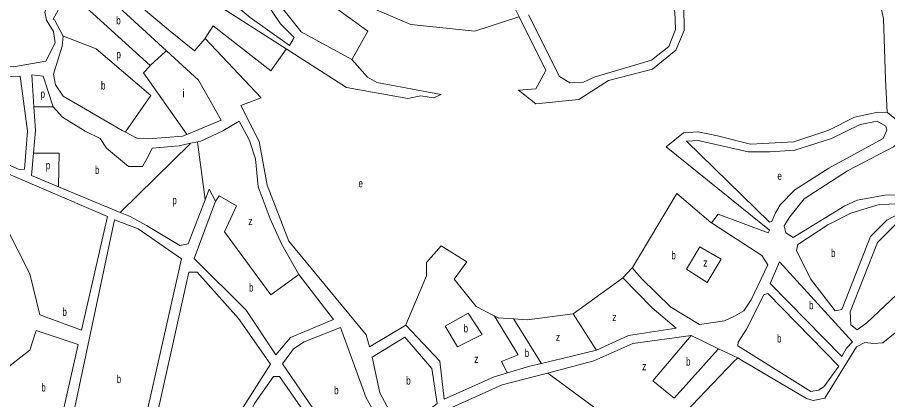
# Model space of a CAD drawing. Extents: x 639657 to 671642, y 222838 to 252123.
# Drawn here: x 646987 to 648074, y 237092 to 237569 of the extents above; entities that cross this region are included whole.
import ezdxf

# ---------------------------------------------------------------- set-up
doc = ezdxf.new("R2010")
doc.units = 0
doc.header["$LTSCALE"] = 4
doc.layers.add('1', color=7, linetype='Continuous', lineweight=13)
doc.layers.add('21', color=7, linetype='Continuous', lineweight=13)
doc.layers.add('7', color=7, linetype='Continuous')

msp = doc.modelspace()

# ---------------------------------------------------------------- linework, layer by layer
at = {"layer": '1'}
for p, q in [((647015.21, 237197.889), (647067.386, 237178.906)), ((647810.294, 237181.404), (647750.47, 237172.27)), ((647010.665, 237178.323), (647063.255, 237160.785)), ((647756.08, 237162.19), (647828.965, 237172.301)), ((647828.965, 237172.301), (647863.217, 237155.765))]:
    msp.add_line(p, q, dxfattribs=at)
for points in [[(648003.985, 237761.114), (648010.17, 237755.54), (648061.18, 237682.04), (648081.36, 237661.79), (648105.57, 237647.18), (648136.37, 237639.93), (648159.34, 237620.79), (648180.42, 237553.03), (648171.43, 237373.15), (648163.08, 237369.85), (648113.39, 237418.64), (648073.97, 237450.75)], [(647405.17, 237516.68), (647341.91, 237551.34), (647312.6, 237588), (647289.71, 237633.92), (647286.44, 237651.1), (647287.68, 237669.58), (647279.86, 237702.21), (647312.26, 237721.2), (647453.21, 237637.54), (647491.06, 237622.8), (647511.04, 237622.85), (647531.66, 237627.62), (647552.91, 237635.41), (647569.67, 237636.95), (647586.24, 237626.25), (647614.001, 237570.211)], [(647625.845, 237572.544), (647664.56, 237495.6), (647677.26, 237487.69), (647693.38, 237488.15), (647707.76, 237494.63), (647779.25, 237515.86), (647801.12, 237533.1), (647809.23, 237554.38), (647808.32, 237576.72), (647791.47, 237609.98), (647738.05, 237666.57), (647678.88, 237696.94), (647621.5, 237701.1), (647598.36, 237675.48)], [(647221.61, 237542.94), (647208.33, 237527.44), (647177.98, 237552.07), (647086.04, 237629.41), (647154.47, 237674.9), (647197.35, 237622.15), (647228.59, 237590.64), (647323.156, 237530.071)], [(647614.001, 237570.211), (647647.36, 237502.87), (647634.95, 237480.07), (647613.26, 237478.72), (647635, 237461.59), (647688.49, 237466.87), (647725.81, 237490.59), (647780.57, 237504.69), (647809.94, 237528.39), (647819.98, 237553.12), (647819.9, 237583.2), (647798.96, 237622.46), (647804.51, 237636.87), (647786.19, 237661.53)], [(647054.65, 237598.84), (647073.81, 237619.01), (647173.289, 237527.665)], [(647044.34, 237546.11), (647033.76, 237566.5), (647031.82, 237567.35), (647042.31, 237585.85)], [(647122.121, 237426.176), (647117.91, 237428.34), (647044.53, 237470.92), (647034.83, 237485.29), (647032.43, 237498.61), (647043.08, 237533.65), (647044.34, 237546.11)], [(647472.26, 237185.17), (647426.94, 237157.88), (647422.99, 237173.05), (647326.23, 237290.12), (647299.2, 237359.87), (647289.4, 237414.42), (647266.51, 237459.48), (647291.84, 237468.77), (647221.61, 237542.94)], [(647323.156, 237530.071), (647398.46, 237481.84), (647474.91, 237468.08), (647491.02, 237471.56), (647506.92, 237468.8), (647516.58, 237472.91), (647436.4, 237487.97), (647424.78, 237494.6), (647405.17, 237516.68)], [(647173.289, 237527.665), (647213.36, 237490.87), (647241.85, 237441.1), (647198.956, 237423.336)], [(647007.921, 237457.735), (647005.355, 237497.566), (647019.453, 237495.907), (647032.1, 237457.79)], [(647007.291, 237399.665), (647009.83, 237428.09), (647007.921, 237457.735)], [(647032.1, 237457.79), (647043.74, 237444.92), (647071.71, 237427.38), (647090.65, 237417.97), (647098.63, 237405.96), (647125.97, 237383.25), (647143.59, 237383.29), (647151.08, 237396.41), (647155.57, 237406.09), (647189.51, 237408.97), (647203.628, 237412.168), (647212.304, 237414.134)], [(648073.97, 237450.75), (648061.93, 237451.07), (648032.77, 237444.78), (648000.71, 237428.67), (647956.96, 237413.83), (647903.04, 237410.91), (647861.76, 237421.34), (647837.47, 237426.44), (647819.42, 237425.11), (647797.77, 237407.87), (647926.94, 237303.77), (647925.14, 237300.42), (647862.46, 237323.78), (647854.11, 237312.81)], [(647212.304, 237414.134), (647216.35, 237415.05), (647243.82, 237427.79), (647264.2, 237439.87), (647277.37, 237415.62), (647284.73, 237392.65), (647288.04, 237357.86), (647302.97, 237317.93), (647317.45, 237285.96), (647338.6, 237248.41)], [(647198.956, 237423.336), (647193.34, 237421.01), (647151.02, 237417.68), (647136.63, 237418.72), (647122.121, 237426.176)], [(647038.409, 237358.029), (647004.82, 237372), (647007.291, 237399.665)], [(647067.386, 237178.906), (647099.7, 237320.67), (646940.31, 237389.04), (646931.14, 237364.31), (646971.24, 237311.56), (647002.77, 237249.33), (647015.21, 237197.889)], [(647221.714, 237341.646), (647200.56, 237286.54), (647190.25, 237284.58), (647148.5, 237309.62), (647128.06, 237320.74), (647115.694, 237325.884), (647038.409, 237358.029)], [(647234.8, 237339.9), (647226.81, 237354.92), (647221.714, 237341.646)], [(647338.6, 237248.41), (647382.14, 237192.23), (647328.48, 237169.76), (647310.06, 237148.02), (647273.18, 237204), (647207.91, 237268.51), (647234.8, 237339.9)], [(647854.11, 237312.81), (647917.17, 237271.92), (647924.72, 237260.34), (647903.99, 237216.68), (647894.78, 237202.91), (647883.2, 237196.22), (647870.53, 237190.6), (647839.229, 237185.822)], [(647839.229, 237185.822), (647803.333, 237207.66), (647766.845, 237243.336), (647755.235, 237256.611), (647743.625, 237244.166)], [(647743.625, 237244.166), (647780.113, 237206.83), (647810.294, 237181.404)], [(647520.509, 237092.871), (647514.9, 237140.26), (647472.26, 237185.17)], [(647010.665, 237178.323), (647002.58, 237153.73), (646962.91, 237123.13), (646940.57, 237119.21), (646935.44, 237108.67)], [(647599.359, 237125.469), (647627.525, 237133.819), (647642.042, 237137.305), (647710.453, 237153.731), (647750.47, 237172.27)], [(647887.225, 237144.175), (647891.754, 237141.496), (647972.84, 237093.53), (647981.22, 237091.19), (647995.9, 237093.86), (648035.57, 237158.12), (648045.83, 237163.38), (648057.02, 237162.19), (648068.19, 237163.16), (648083.75, 237175.34), (648089.77, 237175.4), (648311.48, 237093.36), (648197.15, 236830.36), (648155.48, 236763.09), (648040.74, 236809.02)], [(646935.44, 237108.67), (646990.92, 237004.39), (647006.8, 237014.1), (647037.23, 237046.61), (647063.255, 237160.785)], [(647649.252, 237125.349), (647707.136, 237140.456), (647756.08, 237162.19)], [(647863.217, 237155.765), (647881.754, 237146.816), (647887.225, 237144.175)], [(647520.509, 237092.871), (647582.744, 237120.544), (647599.359, 237125.469)], [(647526.353, 237080.72), (647592.695, 237110.588), (647649.252, 237125.349)]]:
    msp.add_lwpolyline(points, dxfattribs=at)
for points in [[(647252.81, 237694.2), (647269.13, 237698.32), (647275.65, 237668.26), (647274, 237643.98), (647277.68, 237631.53), (647297.77, 237588.4), (647315.89, 237561.15), (647333.12, 237544.44), (647327.13, 237534.33), (647277.84, 237569.44), (647233.27, 237606.5), (647163.68, 237681.96), (647217.52, 237716.24), (647227.44, 237702.95), (647239.92, 237696.32)], [(647020.15, 237594.39), (647027.47, 237590.54), (647021.49, 237575.7), (647023.45, 237566.04), (647032.29, 237551.67), (647034.26, 237537.71), (647022.72, 237514.91), (646982.34, 237507.51), (646951.62, 237507.87), (646806.34, 237518.69), (646817.2, 237641.6), (646933.26, 237630.71), (646965.29, 237623.26), (646997.77, 237610.45)], [(646941.79, 237400.43), (646948.43, 237494.32), (646990.75, 237495.93), (646999.74, 237427.2), (646995.99, 237379.72), (646989.54, 237379.27)], [(648068.92, 237418.23), (648000.72, 237381.15), (647958.4, 237353.9), (647939.97, 237335.16), (647934.4, 237325.48), (647929.7, 237314.73), (647926.91, 237313.86), (647823.1, 237414.8), (647837.49, 237415.7), (647900.27, 237401.45), (647927.12, 237401.51), (647958.27, 237403.52), (648004.03, 237418.17), (648039.95, 237435.59), (648061.18, 237439.66), (648071.99, 237433.52), (648073.33, 237428.59)], [(648036.14, 237341.36), (648020.91, 237334.13), (647956.16, 237294.38), (647947.36, 237300.59), (647944.97, 237309.18), (647952.04, 237320.37), (647969.9, 237343.02), (648024.18, 237377.81), (648081.48, 237407.59), (648096.62, 237419.99), (648162.34, 237357.8), (648156.41, 237349.36), (648070.9, 237347.27)], [(647978.05, 237242.85), (648008.9, 237203.08), (648017.07, 237204.62), (648052.92, 237295.92), (648073.14, 237316.11), (648113.76, 237337.35), (648063.71, 237335.59), (648028.35, 237324.94), (647999.79, 237310.36), (647962.25, 237285.99), (647960.34, 237278.26)], [(648027.41, 237201.92), (648028.42, 237185.59), (648036.22, 237179.21), (648048.39, 237188.14), (648085.65, 237223.32), (648117.93, 237240.82), (648147.1, 237246.04), (648175.05, 237245.01), (648263.41, 237218.94), (648287.05, 237218.73), (648321.31, 237231.52), (648321.68, 237237.12), (648295.98, 237250.21), (648188.15, 237333.3), (648172.21, 237337.03), (648135.49, 237334.75), (648084.15, 237310.62), (648061.8, 237288.48)], [(647041.44, 236908.91), (647067.18, 236926.16), (647110.26, 236969.44), (647123.75, 236988.81), (647137.62, 237026.01), (647192.23, 237267.83), (647138.2, 237305.51), (647108.52, 237316.82), (647054.38, 237061.04), (647037.7, 237028.13), (647013.27, 237005.3), (646996.54, 236993.66)], [(647927.57, 237237.14), (648017.21, 237145.81), (648023.12, 237156.29), (648030.28, 237164.42), (647939.1, 237264.24)], [(647082.03, 236833.17), (647136.1, 236862.73), (647181.13, 236899.79), (647196.76, 236922.17), (647263.63, 237073.57), (647303.43, 237136.4), (647263.32, 237193.45), (647211.82, 237251.33), (647201.51, 237251.31), (647150.94, 237024.75), (647130.86, 236980.02), (647098.95, 236937.84), (647070.65, 236913.49), (647047.06, 236898.18)], [(648013.57, 237133.81), (647924.81, 237224.68), (647919.65, 237223.16), (647898.06, 237180.14), (647887.79, 237163.79), (647887.37, 237159.49), (647978.4, 237102.35), (647987.85, 237104.09), (647994.72, 237107.98)], [(647390.76, 237182.15), (647423, 237094.58), (647450.84, 237044.8), (647412.03, 237015.5), (647401.28, 237015.9), (647318.25, 237136.87), (647332.17, 237155.59), (647345.26, 237164.43)], [(647466.29, 237051.92), (647439.93, 237100.69), (647430.24, 237145.18), (647471.38, 237169.97), (647505.09, 237131.17), (647511.74, 237087.35)], [(647176.28, 236779.26), (647240.63, 236819.16), (647286.08, 236861.59), (647399.39, 236999.14), (647314.64, 237121.17), (647307.34, 237121.16), (647283.57, 237087.16), (647203.23, 236909.73), (647183.1, 236883.68), (647164.45, 236866.02), (647138.93, 236850.49)]]:
    msp.add_lwpolyline(points, close=True, dxfattribs=at)
at = {"layer": '21'}
for points in [[(648003.985, 237761.114), (648003.546, 237760.614), (647977.273, 237730.704), (648002.981, 237701.666), (648040.299, 237659.352), (648056.055, 237626.166), (648069.324, 237568.089), (648071.811, 237491.759), (648073.944, 237451.25), (648073.97, 237450.75)], [(647405.17, 237516.68), (647405.448, 237517.18), (647424.971, 237552.324), (647367.751, 237593.808), (647336.238, 237649.396), (647335.409, 237663.5), (647362.775, 237637.78), (647425.801, 237583.022), (647478.875, 237560.621), (647558.486, 237552.324), (647613.501, 237570.05), (647614.001, 237570.211)], [(647054.65, 237598.84), (647055.149, 237598.384), (647152.967, 237509.182)], [(647323.156, 237530.071), (647322.806, 237529.571), (647303.896, 237502.544), (647231.749, 237558.962), (647221.926, 237543.44), (647221.61, 237542.94)], [(647044.34, 237546.11), (647044.84, 237545.915), (647085.795, 237529.923), (647153.797, 237471.846), (647122.33, 237426.477), (647122.121, 237426.176)], [(647152.967, 237509.182), (647172.789, 237527.21), (647173.289, 237527.665)], [(647152.967, 237509.182), (647152.513, 237508.682), (647144.674, 237500.055), (647198.602, 237423.836), (647198.956, 237423.336)], [(647032.1, 237457.79), (647031.6, 237457.789), (647008.421, 237457.736), (647007.921, 237457.735)], [(647203.628, 237412.168), (647203.128, 237411.677), (647116.194, 237326.375), (647115.694, 237325.884)], [(647212.304, 237414.134), (647212.369, 237413.634), (647221.649, 237342.146), (647221.714, 237341.646)], [(647007.291, 237399.665), (647007.791, 237399.665), (647039.356, 237399.665), (647038.42, 237358.529), (647038.409, 237358.029)], [(647338.6, 237248.41), (647303.896, 237222.946), (647245.847, 237301.764), (647260.774, 237334.121), (647239.212, 237346.566), (647235.131, 237340.4), (647234.8, 237339.9)], [(647854.11, 237312.81), (647853.61, 237313.234), (647810.797, 237349.534), (647755.534, 237257.111), (647755.235, 237256.611)], [(647472.26, 237185.17), (647472.471, 237185.67), (647498.158, 237246.656), (647498.158, 237263.249), (647516.402, 237283.991), (647548.744, 237264.079), (647532.988, 237242.507), (647560.354, 237208.491), (647582.843, 237196.9)], [(647743.625, 237244.166), (647743.125, 237243.806), (647681.429, 237199.364)], [(647582.843, 237196.9), (647587.721, 237194.386), (647606.978, 237193.073)], [(647599.359, 237125.469), (647599.094, 237125.969), (647591.867, 237139.628), (647612.599, 237147.925), (647583.147, 237196.4), (647582.843, 237196.9)], [(647606.978, 237193.073), (647624.209, 237191.897), (647680.929, 237199.299), (647681.429, 237199.364)], [(647642.042, 237137.305), (647641.728, 237137.805), (647607.292, 237192.572), (647606.978, 237193.073)], [(647681.429, 237199.364), (647710.135, 237154.231), (647710.453, 237153.731)], [(647828.965, 237172.301), (647780.943, 237115.568), (647807.48, 237093.996), (647862.766, 237155.265), (647863.217, 237155.765)], [(647887.225, 237144.175), (647881.971, 237139.403), (647778.08, 237030.81)], [(647649.252, 237125.349), (647649.751, 237124.982), (647778.08, 237030.81)]]:
    msp.add_lwpolyline(points, dxfattribs=at)
for points in [[(647839.924, 237283.07), (647823.236, 237254.952), (647848.944, 237238.359), (647866.359, 237267.397)], [(647521.563, 237183.845), (647537.134, 237157.881), (647567.818, 237173.645), (647550.403, 237200.194)]]:
    msp.add_lwpolyline(points, close=True, dxfattribs=at)

# ---------------------------------------------------------------- texts
at = {"layer": '7'}
for s, width, p in [('b', 0.75, (647110.674, 237560.621)), ('p', 0.75, (647110.933, 237518.345)), ('b', 0.75, (647091.6, 237479.313)), ('p', 0.75, (647016.18, 237469.127)), ('p', 0.75, (647022.77, 237379.753)), ('b', 0.75, (647084.137, 237373.946)), ('e', 0.75, (647413.295, 237357.302)), ('e', 0.75, (647936.638, 237366.479)), ('p', 0.75, (647180.782, 237336.091)), ('z', 0.8, (647275.701, 237310.061)), ('b', 0.75, (648003.595, 237270.215)), ('b', 0.75, (647804.163, 237267.397)), ('z', 0.8, (647843.968, 237258.271)), ('b', 0.75, (647276.53, 237227.094)), ('b', 0.75, (647976.14, 237205.025)), ('b', 0.75, (647043.47, 237196.715)), ('z', 0.8, (647730.357, 237190.238)), ('b', 0.75, (647544.598, 237176.134)), ('z', 0.8, (647659.868, 237165.348)), ('b', 0.75, (647936.159, 237163.515)), ('b', 0.75, (647620.892, 237145.436)), ('z', 0.8, (647557.866, 237137.969)), ('b', 0.75, (647822.407, 237134.65)), ('z', 0.8, (647767.675, 237128.843)), ('b', 0.75, (647111.292, 237112.865)), ('b', 0.75, (647472.928, 237110.945)), ('b', 0.75, (647017.112, 237102.314)), ('b', 0.75, (647382.9, 237098.825))]:
    msp.add_text(s, height=10, dxfattribs=dict(at, width=width)).set_placement(p)
msp.add_text('i', height=10, dxfattribs=at).set_placement((647193.22, 237469.668))

doc.saveas('drawing.dxf')
